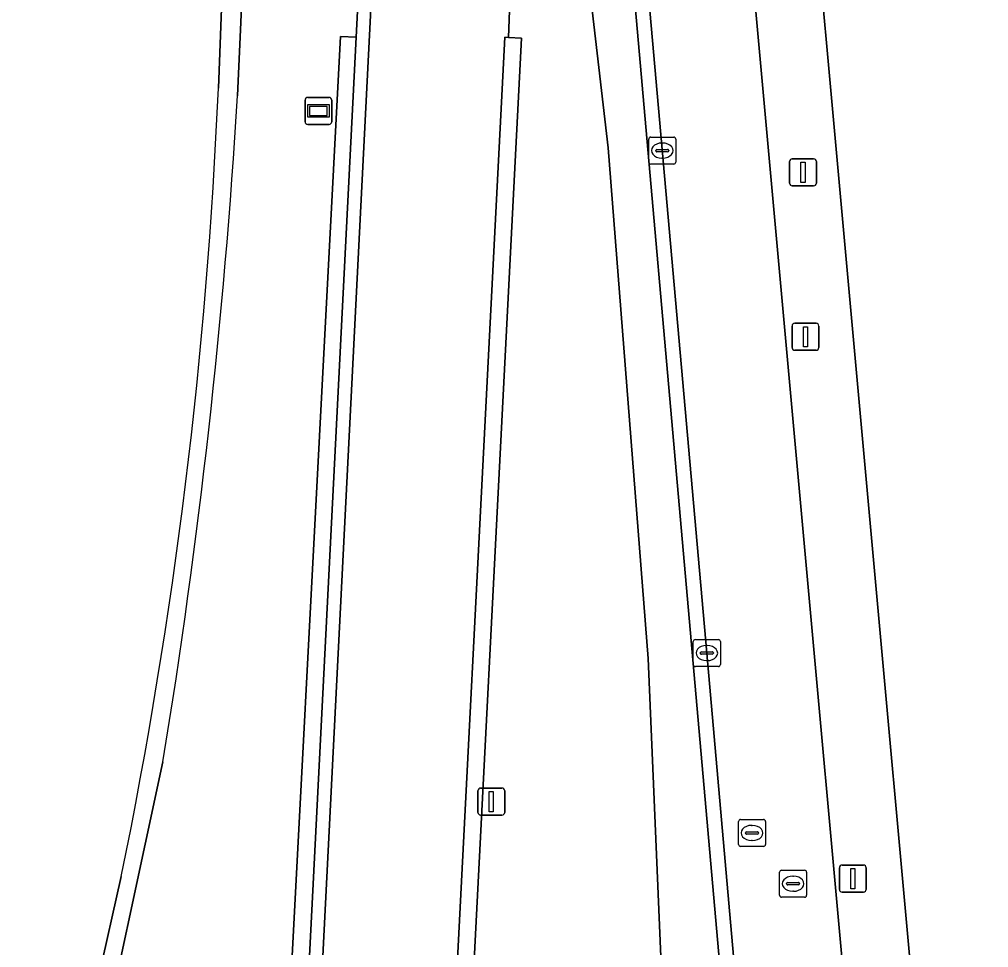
# Model space of a CAD drawing. Extents: x 155018 to 156648, y 383979 to 385733.
# Drawn here: x 156215.87 to 156251.77, y 384521.31 to 384555.68 of the extents above; entities that cross this region are included whole.
import ezdxf

# ---------------------------------------------------------------- set-up
doc = ezdxf.new("R2010")
doc.units = 0
for name, color, linetype in [('IMGEO_Berm_groen', 7, 'Continuous'), ('IMGEO_Erf', 7, 'Continuous'), ('IMGEO_Gemengd_bos', 7, 'Continuous'), ('IMGEO_Groenvoorziening', 7, 'Continuous'), ('IMGEO_Kolk', 7, 'Continuous'), ('IMGEO_Lichtmast', 7, 'Continuous'), ('IMGEO_Muur', 7, 'Continuous'), ('IMGEO_Rijbaan_lokaal_gesloten', 7, 'Continuous'), ('IMGEO_Rijbaan_lokaal_open', 7, 'Continuous'), ('IMGEO_Rijbaan_regionaal_gesloten', 7, 'Continuous'), ('IMGEO_Rioolput', 7, 'Continuous'), ('IMGEO_Verkeersbordpaal', 7, 'Continuous'), ('IMGEO_Wegwijzer', 7, 'Continuous')]:
    doc.layers.add(name, color=color, linetype=linetype)

msp = doc.modelspace()

# ---------------------------------------------------------------- linework, layer by layer
at = {"layer": 'IMGEO_Berm_groen'}
for points in [[(156236.677, 384627.09), (156247.016, 384513.485), (156247.276, 384509.833), (156247.885, 384500), (156248.247, 384493.028)], [(156251.431, 384480.428), (156250.1, 384505.281), (156249.508, 384513.685), (156239.401, 384624.711), (156244.827, 384626.622), (156253.316, 384615.96)]]:
    msp.add_lwpolyline(points, dxfattribs=at)
at = {"layer": 'IMGEO_Erf'}
for points in [[(156223.239, 384553.137), (156223.891, 384570.175), (156224.659, 384578.226)], [(156216.233, 384508.738), (156219.642, 384523.941)]]:
    msp.add_lwpolyline(points, dxfattribs=at)
msp.add_arc((156038.821, 384561.038), 184.587, 348.40614, 357.54676, dxfattribs=at)
at = {"layer": 'IMGEO_Gemengd_bos'}
msp.add_lwpolyline([(156253.316, 384615.96), (156244.827, 384626.622), (156239.401, 384624.711), (156249.508, 384513.685), (156250.1, 384505.281), (156251.431, 384480.428), (156252.487, 384453.732)], dxfattribs=at)
at = {"layer": 'IMGEO_Groenvoorziening'}
for points in [[(156235.736, 384582.822), (156234.867, 384570.915), (156236.426, 384561.66), (156237.683, 384550.917), (156239.156, 384532.007), (156239.893, 384514.866), (156240.031, 384503.998)], [(156243.698, 384493.126), (156243.511, 384496.553), (156243.32, 384500), (156242.782, 384509.438), (156242.607, 384511.672), (156236.468, 384581.247), (156236.337, 384582.816)], [(156226.695, 384571.921), (156225.031, 384578.221), (156224.659, 384578.226), (156223.891, 384570.175), (156223.239, 384553.137)], [(156225.162, 384505.5), (156227.76, 384555.041), (156228.341, 384555.018), (156228.665, 384561.278), (156227.905, 384561.376), (156228.079, 384563.571), (156229.035, 384563.517), (156227.717, 384568.053), (156226.695, 384571.921)], [(156240.031, 384503.998), (156239.893, 384514.866), (156239.156, 384532.007), (156237.683, 384550.917), (156236.426, 384561.66), (156234.867, 384570.915), (156234.484, 384565.666), (156234.211, 384560.997), (156233.991, 384555.014), (156234.464, 384554.983), (156232.03, 384507.616)], [(156223.948, 384552.853), (156224.547, 384566.232)], [(156224.547, 384566.232), (156223.948, 384552.853)], [(156215.868, 384503.45), (156221.186, 384528.188)], [(156221.186, 384528.188), (156215.868, 384503.45)], [(156219.642, 384523.941), (156216.233, 384508.738)]]:
    msp.add_lwpolyline(points, dxfattribs=at)
for centre, radius, start, end in [((156038.821, 384561.038), 184.587, 348.40614, 357.54676), ((155982.835, 384567.366), 241.549, 350.66574, 356.55547), ((155982.835, 384567.366), 241.549, 350.66574, 356.55547)]:
    msp.add_arc(centre, radius, start, end, dxfattribs=at)
at = {"layer": 'IMGEO_Kolk'}
for p, q in [((156239.255, 384551.32), (156240.107, 384551.32)), ((156239.18, 384550.394), (156239.18, 384551.246)), ((156239.668, 384551.1), (156239.693, 384551.1)), ((156240.181, 384551.246), (156240.181, 384550.394)), ((156239.439, 384550.814), (156239.439, 384550.826)), ((156239.877, 384550.777), (156239.479, 384550.777)), ((156239.482, 384550.863), (156239.88, 384550.863)), ((156239.923, 384550.826), (156239.923, 384550.814)), ((156240.107, 384550.32), (156239.255, 384550.32)), ((156239.691, 384550.54), (156239.666, 384550.54)), ((156240.907, 384532.715), (156241.759, 384532.715)), ((156240.832, 384531.789), (156240.832, 384532.641)), ((156241.32, 384532.495), (156241.345, 384532.495)), ((156241.833, 384532.641), (156241.833, 384531.789)), ((156241.091, 384532.209), (156241.091, 384532.221)), ((156241.529, 384532.172), (156241.131, 384532.172)), ((156241.134, 384532.258), (156241.532, 384532.258)), ((156241.343, 384531.935), (156241.318, 384531.935)), ((156241.575, 384532.221), (156241.575, 384532.209)), ((156241.759, 384531.715), (156240.907, 384531.715))]:
    msp.add_line(p, q, dxfattribs=at)
for points in [[(156239.255, 384551.32), (156240.107, 384551.32)], [(156239.18, 384550.394), (156239.18, 384551.246)], [(156240.181, 384551.246), (156240.181, 384550.394)], [(156240.107, 384550.32), (156239.255, 384550.32)], [(156240.907, 384532.715), (156241.759, 384532.715)], [(156240.832, 384531.789), (156240.832, 384532.641)], [(156241.833, 384532.641), (156241.833, 384531.789)], [(156241.759, 384531.715), (156240.907, 384531.715)]]:
    msp.add_lwpolyline(points, dxfattribs=at)
for centre, radius, start, end in [((156239.257, 384551.244), 0.0765, 91.552, 178.448), ((156239.257, 384551.244), 0.0765, 91.552, 178.448), ((156240.105, 384551.244), 0.0765, 1.552, 88.448), ((156240.105, 384551.244), 0.0765, 1.552, 88.448), ((156239.479, 384550.823), 0.0403, 85.8775, 175.7526), ((156239.476, 384550.813), 0.0366, 178.938, 274.7102), ((156239.88, 384550.82), 0.043, 264.8664, 352.4533), ((156239.884, 384550.825), 0.0386, 1.7309, 96.639), ((156239.257, 384550.396), 0.0765, 181.552, 268.448), ((156239.257, 384550.396), 0.0765, 181.552, 268.448), ((156240.105, 384550.396), 0.0765, 271.552, 358.448), ((156240.105, 384550.396), 0.0765, 271.552, 358.448), ((156240.909, 384532.639), 0.0765, 91.552, 178.448), ((156240.909, 384532.639), 0.0765, 91.552, 178.448), ((156241.757, 384532.639), 0.0765, 1.552, 88.448), ((156241.757, 384532.639), 0.0765, 1.552, 88.448), ((156241.131, 384532.218), 0.0403, 85.8775, 175.7526), ((156241.128, 384532.208), 0.0366, 178.938, 274.7102), ((156241.532, 384532.215), 0.043, 264.8664, 352.4533), ((156241.536, 384532.22), 0.0386, 1.7309, 96.639), ((156240.909, 384531.791), 0.0765, 181.552, 268.448), ((156240.909, 384531.791), 0.0765, 181.552, 268.448), ((156241.757, 384531.791), 0.0765, 271.552, 358.448), ((156241.757, 384531.791), 0.0765, 271.552, 358.448)]:
    msp.add_arc(centre, radius, start, end, dxfattribs=at)
for centre, major_axis, ratio, start_param, end_param in [((156239.667, 384550.82), (-0.387, 0.002), 0.722429, 4.712389, 7.853982), ((156239.692, 384550.82), (-0.39, 0.002), 0.717154, 1.570796, 4.712389), ((156241.319, 384532.215), (-0.387, 0.002), 0.722429, 4.712389, 7.853982), ((156241.344, 384532.215), (-0.39, 0.002), 0.717154, 1.570796, 4.712389)]:
    msp.add_ellipse(centre, major_axis=major_axis, ratio=ratio, start_param=start_param, end_param=end_param, dxfattribs=at)
at = {"layer": 'IMGEO_Lichtmast'}
for p, q in [((156244.49, 384543.525), (156244.49, 384544.325)), ((156244.49, 384544.325), (156244.49, 384543.525)), ((156244.59, 384544.425), (156245.38, 384544.425)), ((156245.38, 384544.425), (156244.59, 384544.425)), ((156245.48, 384544.325), (156245.48, 384543.525)), ((156245.48, 384543.525), (156245.48, 384544.325)), ((156245.38, 384543.425), (156244.59, 384543.425)), ((156244.59, 384543.425), (156245.38, 384543.425)), ((156232.854, 384526.315), (156232.854, 384527.115)), ((156232.854, 384527.115), (156232.854, 384526.315)), ((156232.954, 384527.215), (156233.744, 384527.215)), ((156233.744, 384527.215), (156232.954, 384527.215)), ((156233.844, 384527.115), (156233.844, 384526.315)), ((156233.844, 384526.315), (156233.844, 384527.115)), ((156233.744, 384526.215), (156232.954, 384526.215)), ((156232.954, 384526.215), (156233.744, 384526.215)), ((156246.245, 384523.462), (156246.245, 384524.262)), ((156246.245, 384524.262), (156246.245, 384523.462)), ((156246.345, 384524.362), (156247.135, 384524.362)), ((156247.135, 384524.362), (156246.345, 384524.362)), ((156247.235, 384524.262), (156247.235, 384523.462)), ((156247.235, 384523.462), (156247.235, 384524.262)), ((156247.135, 384523.362), (156246.345, 384523.362)), ((156246.345, 384523.362), (156247.135, 384523.362))]:
    msp.add_line(p, q, dxfattribs=at)
for points in [[(156244.91, 384544.3), (156245.06, 384544.3), (156245.06, 384543.55), (156244.91, 384543.55), (156244.91, 384544.3)], [(156233.274, 384527.09), (156233.424, 384527.09), (156233.424, 384526.34), (156233.274, 384526.34), (156233.274, 384527.09)], [(156246.665, 384524.237), (156246.815, 384524.237), (156246.815, 384523.487), (156246.665, 384523.487), (156246.665, 384524.237)]]:
    msp.add_lwpolyline(points, dxfattribs=at)
for centre, start, end in [((156244.59, 384544.325), 90, 180), ((156244.59, 384544.325), 90, 180), ((156245.38, 384544.325), 0, 90), ((156245.38, 384544.325), 360, 90), ((156244.59, 384543.525), 180, 270), ((156244.59, 384543.525), 180, 270), ((156245.38, 384543.525), 270, 0), ((156245.38, 384543.525), 270, 0), ((156232.954, 384527.115), 90, 180), ((156232.954, 384527.115), 90, 180), ((156233.744, 384527.115), 0, 90), ((156233.744, 384527.115), 360, 90), ((156232.954, 384526.315), 180, 270), ((156232.954, 384526.315), 180, 270), ((156233.744, 384526.315), 270, 0), ((156233.744, 384526.315), 270, 0), ((156246.345, 384524.262), 90, 180), ((156246.345, 384524.262), 90, 180), ((156247.135, 384524.262), 0, 90), ((156247.135, 384524.262), 360, 90), ((156246.345, 384523.462), 180, 270), ((156246.345, 384523.462), 180, 270), ((156247.135, 384523.462), 270, 0), ((156247.135, 384523.462), 270, 0)]:
    msp.add_arc(centre, 0.1, start, end, dxfattribs=at)
at = {"layer": 'IMGEO_Muur'}
for points in [[(156225.826, 384505.438), (156228.341, 384555.018), (156227.76, 384555.041), (156225.162, 384505.5)], [(156232.03, 384507.616), (156234.464, 384554.983), (156233.991, 384555.014), (156233.845, 384555.024), (156231.414, 384507.651)]]:
    msp.add_lwpolyline(points, dxfattribs=at)
at = {"layer": 'IMGEO_Rijbaan_lokaal_gesloten'}
for points in [[(156248.247, 384493.028), (156247.885, 384500), (156247.276, 384509.833), (156247.016, 384513.485), (156236.677, 384627.09), (156236.337, 384582.816), (156236.468, 384581.247), (156237.011, 384581.3), (156237.974, 384570.073), (156241.334, 384532.215), (156243.136, 384511.732), (156243.264, 384509.504), (156243.842, 384500), (156244.208, 384493.127)], [(156229.175, 384561.687), (156228.665, 384561.278), (156228.341, 384555.018), (156225.826, 384505.438)], [(156226.323, 384505.405), (156229.175, 384561.687)]]:
    msp.add_lwpolyline(points, dxfattribs=at)
at = {"layer": 'IMGEO_Rijbaan_lokaal_open'}
msp.add_lwpolyline([(156244.208, 384493.127), (156243.842, 384500), (156243.264, 384509.504), (156243.136, 384511.732), (156241.334, 384532.215), (156237.974, 384570.073), (156237.011, 384581.3), (156236.468, 384581.247), (156242.607, 384511.672), (156242.782, 384509.438), (156243.32, 384500), (156243.511, 384496.553), (156243.698, 384493.126)], dxfattribs=at)
at = {"layer": 'IMGEO_Rijbaan_regionaal_gesloten'}
for points in [[(156229.806, 384598.107), (156230.25, 384581.95), (156230.121, 384578.54), (156229.035, 384563.517), (156229.175, 384561.687), (156226.323, 384505.405)], [(156231.414, 384507.651), (156233.845, 384555.024), (156233.991, 384555.014), (156234.211, 384560.997), (156234.484, 384565.666), (156234.867, 384570.915), (156235.736, 384582.822)]]:
    msp.add_lwpolyline(points, dxfattribs=at)
at = {"layer": 'IMGEO_Rioolput'}
for p, q in [((156242.505, 384525.127), (156242.505, 384525.979)), ((156242.58, 384526.053), (156243.432, 384526.053)), ((156242.993, 384525.833), (156243.018, 384525.833)), ((156243.506, 384525.979), (156243.506, 384525.127)), ((156242.764, 384525.547), (156242.764, 384525.559)), ((156243.202, 384525.51), (156242.804, 384525.51)), ((156242.807, 384525.596), (156243.205, 384525.596)), ((156243.248, 384525.559), (156243.248, 384525.547)), ((156243.016, 384525.273), (156242.991, 384525.273)), ((156243.432, 384525.053), (156242.58, 384525.053)), ((156244.028, 384523.247), (156244.028, 384524.099)), ((156244.103, 384524.173), (156244.955, 384524.173)), ((156245.029, 384524.099), (156245.029, 384523.247)), ((156244.287, 384523.667), (156244.287, 384523.679)), ((156244.33, 384523.716), (156244.728, 384523.716)), ((156244.516, 384523.953), (156244.541, 384523.953)), ((156244.771, 384523.679), (156244.771, 384523.667)), ((156244.725, 384523.63), (156244.327, 384523.63)), ((156244.539, 384523.393), (156244.514, 384523.393)), ((156244.955, 384523.173), (156244.103, 384523.173))]:
    msp.add_line(p, q, dxfattribs=at)
for points in [[(156242.505, 384525.127), (156242.505, 384525.979)], [(156242.58, 384526.053), (156243.432, 384526.053)], [(156243.506, 384525.979), (156243.506, 384525.127)], [(156243.432, 384525.053), (156242.58, 384525.053)], [(156244.028, 384523.247), (156244.028, 384524.099)], [(156244.103, 384524.173), (156244.955, 384524.173)], [(156245.029, 384524.099), (156245.029, 384523.247)], [(156244.955, 384523.173), (156244.103, 384523.173)]]:
    msp.add_lwpolyline(points, dxfattribs=at)
for centre, radius, start, end in [((156242.582, 384525.977), 0.0765, 91.552, 178.448), ((156242.582, 384525.977), 0.0765, 91.552, 178.448), ((156243.43, 384525.977), 0.0765, 1.552, 88.448), ((156243.43, 384525.977), 0.0765, 1.552, 88.448), ((156242.804, 384525.556), 0.0403, 85.8775, 175.7526), ((156242.801, 384525.546), 0.0366, 178.938, 274.7102), ((156243.205, 384525.553), 0.043, 264.8664, 352.4533), ((156243.209, 384525.558), 0.0386, 1.7309, 96.639), ((156242.582, 384525.129), 0.0765, 181.552, 268.448), ((156242.582, 384525.129), 0.0765, 181.552, 268.448), ((156243.43, 384525.129), 0.0765, 271.552, 358.448), ((156243.43, 384525.129), 0.0765, 271.552, 358.448), ((156244.105, 384524.097), 0.0765, 91.552, 178.448), ((156244.105, 384524.097), 0.0765, 91.552, 178.448), ((156244.953, 384524.097), 0.0765, 1.552, 88.448), ((156244.953, 384524.097), 0.0765, 1.552, 88.448), ((156244.327, 384523.676), 0.0403, 85.8775, 175.7526), ((156244.732, 384523.678), 0.0386, 1.7309, 96.639), ((156244.324, 384523.666), 0.0366, 178.938, 274.7102), ((156244.728, 384523.673), 0.043, 264.8664, 352.4533), ((156244.105, 384523.249), 0.0765, 181.552, 268.448), ((156244.105, 384523.249), 0.0765, 181.552, 268.448), ((156244.953, 384523.249), 0.0765, 271.552, 358.448), ((156244.953, 384523.249), 0.0765, 271.552, 358.448)]:
    msp.add_arc(centre, radius, start, end, dxfattribs=at)
for centre, major_axis, ratio, start_param, end_param in [((156242.992, 384525.553), (-0.387, 0.002), 0.722429, 4.712389, 7.853982), ((156243.017, 384525.553), (-0.39, 0.002), 0.717154, 1.570796, 4.712389), ((156244.515, 384523.673), (-0.387, 0.002), 0.722429, 4.712389, 7.853982), ((156244.54, 384523.673), (-0.39, 0.002), 0.717154, 1.570796, 4.712389)]:
    msp.add_ellipse(centre, major_axis=major_axis, ratio=ratio, start_param=start_param, end_param=end_param, dxfattribs=at)
at = {"layer": 'IMGEO_Verkeersbordpaal'}
for p, q in [((156244.399, 384549.616), (156244.399, 384550.416)), ((156244.399, 384550.416), (156244.399, 384549.616)), ((156244.499, 384550.516), (156245.289, 384550.516)), ((156245.289, 384550.516), (156244.499, 384550.516)), ((156245.389, 384550.416), (156245.389, 384549.616)), ((156245.389, 384549.616), (156245.389, 384550.416)), ((156245.289, 384549.516), (156244.499, 384549.516)), ((156244.499, 384549.516), (156245.289, 384549.516))]:
    msp.add_line(p, q, dxfattribs=at)
msp.add_lwpolyline([(156244.819, 384550.391), (156244.969, 384550.391), (156244.969, 384549.641), (156244.819, 384549.641), (156244.819, 384550.391)], dxfattribs=at)
for centre, start, end in [((156244.499, 384550.416), 90, 180), ((156244.499, 384550.416), 90, 180), ((156245.289, 384550.416), 0, 90), ((156245.289, 384550.416), 360, 90), ((156244.499, 384549.616), 180, 270), ((156244.499, 384549.616), 180, 270), ((156245.289, 384549.616), 270, 0), ((156245.289, 384549.616), 270, 0)]:
    msp.add_arc(centre, 0.1, start, end, dxfattribs=at)
at = {"layer": 'IMGEO_Wegwijzer'}
for p, q in [((156226.55, 384552.791), (156227.34, 384552.791)), ((156227.34, 384552.791), (156226.55, 384552.791)), ((156226.45, 384551.891), (156226.45, 384552.691)), ((156226.45, 384552.691), (156226.45, 384551.891)), ((156227.44, 384552.691), (156227.44, 384551.891)), ((156227.44, 384551.891), (156227.44, 384552.691)), ((156227.34, 384551.791), (156226.55, 384551.791)), ((156226.55, 384551.791), (156227.34, 384551.791))]:
    msp.add_line(p, q, dxfattribs=at)
for points in [[(156226.551, 384552.523), (156227.339, 384552.523), (156227.339, 384552.059), (156226.551, 384552.059), (156226.551, 384552.523)], [(156226.616, 384552.458), (156226.616, 384552.124), (156227.274, 384552.124), (156227.274, 384552.458), (156226.616, 384552.458)]]:
    msp.add_lwpolyline(points, dxfattribs=at)
for centre, start, end in [((156226.55, 384552.691), 90, 180), ((156226.55, 384552.691), 90, 180), ((156227.34, 384552.691), 0, 90), ((156227.34, 384552.691), 360, 90), ((156226.55, 384551.891), 180, 270), ((156226.55, 384551.891), 180, 270), ((156227.34, 384551.891), 270, 0), ((156227.34, 384551.891), 270, 0)]:
    msp.add_arc(centre, 0.1, start, end, dxfattribs=at)

doc.saveas('drawing.dxf')
